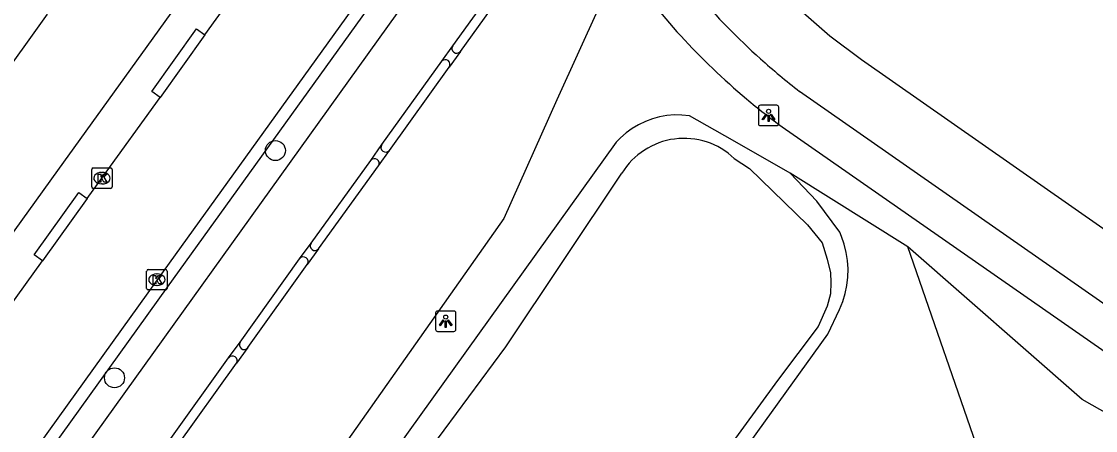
# Model space of a CAD drawing. Extents: x 158838 to 160074, y 386376 to 387776.
# Drawn here: x 159266.2 to 159318.9, y 386846.6 to 386866.7 of the extents above; entities that cross this region are included whole.
import ezdxf

# ---------------------------------------------------------------- set-up
doc = ezdxf.new("R2010")
doc.units = 0
for name, color, linetype in [('IMGEO_Berm_groen', 7, 'Continuous'), ('IMGEO_Boom', 7, 'Continuous'), ('IMGEO_Fietspad_gesloten', 7, 'Continuous'), ('IMGEO_Groenvoorziening', 7, 'Continuous'), ('IMGEO_Haag', 7, 'Continuous'), ('IMGEO_Kolk', 7, 'Continuous'), ('IMGEO_Lichtpunt', 7, 'Continuous'), ('IMGEO_Loofbos', 7, 'Continuous'), ('IMGEO_OVBaan_gesloten', 7, 'Continuous'), ('IMGEO_Pand', 7, 'Continuous'), ('IMGEO_Rijbaan_lokaal_gesloten', 7, 'Continuous'), ('IMGEO_Rijbaan_lokaal_open', 7, 'Continuous'), ('IMGEO_Voetpad_open', 7, 'Continuous'), ('IMGEO_Waterloop', 7, 'Continuous')]:
    doc.layers.add(name, color=color, linetype=linetype)

msp = doc.modelspace()

# ---------------------------------------------------------------- linework, layer by layer
at = {"layer": 'IMGEO_Berm_groen'}
for points in [[(159303.915, 386859.238), (159301.086, 386860.847), (159298.978, 386862.046), (159298.613, 386862.08), (159298.246, 386862.081), (159297.881, 386862.05), (159297.52, 386861.986), (159297.167, 386861.89), (159296.823, 386861.763), (159296.492, 386861.606), (159296.176, 386861.419), (159295.878, 386861.206), (159295.601, 386860.966), (159295.387, 386860.749), (159267.753, 386822.227)], [(159309.692, 386855.626), (159303.915, 386859.238)], [(159253.846, 386749.624), (159261.177, 386740.476), (159267.985, 386728.947), (159279.585, 386738.416), (159286.922, 386750), (159302.574, 386774.712), (159303.726, 386776.653), (159307.223, 386782.387), (159310.822, 386788.058), (159314.521, 386793.664), (159318.32, 386799.203), (159322.218, 386804.674), (159326.213, 386810.073), (159330.303, 386815.401), (159333.696, 386820.585), (159340.052, 386828.578), (159331.328, 386840.727), (159318.226, 386848.139), (159309.692, 386855.626)]]:
    msp.add_lwpolyline(points, dxfattribs=at)
at = {"layer": 'IMGEO_Boom'}
for centre in [(159278.689, 386860.338), (159270.803, 386849.208)]:
    msp.add_circle(centre, 0.489, dxfattribs=at)
at = {"layer": 'IMGEO_Fietspad_gesloten'}
for points in [[(159289.915, 386874.409), (159260.77, 386833.848)], [(159287.379, 386865.473), (159290.329, 386869.544)], [(159286.841, 386864.711), (159287.379, 386865.473)], [(159283.902, 386860.628), (159286.841, 386864.711)], [(159283.369, 386859.853), (159283.902, 386860.628)], [(159280.435, 386855.808), (159283.369, 386859.853)], [(159279.873, 386855.033), (159280.435, 386855.808)], [(159276.964, 386850.953), (159279.873, 386855.033)], [(159276.398, 386850.189), (159276.964, 386850.953)], [(159273.477, 386846.12), (159276.398, 386850.189)]]:
    msp.add_lwpolyline(points, dxfattribs=at)
at = {"layer": 'IMGEO_Groenvoorziening'}
msp.add_lwpolyline([(159277.779, 386812.449), (159305.768, 386851.337), (159306.341, 386852.561), (159306.494, 386852.939), (159306.613, 386853.329), (159306.696, 386853.728), (159306.743, 386854.133), (159306.754, 386854.541), (159306.729, 386854.948), (159306.667, 386855.351), (159306.57, 386855.747), (159306.437, 386856.133), (159306.352, 386856.334), (159305.229, 386857.867), (159303.915, 386859.238)], dxfattribs=at)
at = {"layer": 'IMGEO_Haag'}
msp.add_lwpolyline([(159288.864, 386875.168), (159286.673, 386872.099), (159273.392, 386853.651), (159260.53, 386835.762)], dxfattribs=at)
at = {"layer": 'IMGEO_Kolk'}
for p, q in [((159269.685, 386858.561), (159269.685, 386859.413)), ((159269.76, 386859.487), (159270.612, 386859.487)), ((159270.173, 386859.267), (159270.198, 386859.267)), ((159270.686, 386859.413), (159270.686, 386858.561)), ((159270.196, 386858.707), (159270.171, 386858.707)), ((159270.612, 386858.487), (159269.76, 386858.487)), ((159272.379, 386853.587), (159272.379, 386854.439)), ((159272.454, 386854.513), (159273.306, 386854.513)), ((159273.38, 386854.439), (159273.38, 386853.587)), ((159272.867, 386854.293), (159272.892, 386854.293)), ((159273.306, 386853.513), (159272.454, 386853.513)), ((159272.89, 386853.733), (159272.865, 386853.733))]:
    msp.add_line(p, q, dxfattribs=at)
for points in [[(159269.685, 386858.561), (159269.685, 386859.413)], [(159269.76, 386859.487), (159270.612, 386859.487)], [(159270.006, 386859.187), (159270.129, 386859.187), (159270.129, 386859.036), (159270.259, 386859.187), (159270.423, 386859.187), (159270.277, 386859.036), (159270.43, 386858.787), (159270.278, 386858.787), (159270.193, 386858.951), (159270.129, 386858.884), (159270.129, 386858.787), (159270.006, 386858.787), (159270.006, 386859.187)], [(159270.686, 386859.413), (159270.686, 386858.561)], [(159270.612, 386858.487), (159269.76, 386858.487)], [(159272.379, 386853.587), (159272.379, 386854.439)], [(159272.454, 386854.513), (159273.306, 386854.513)], [(159273.38, 386854.439), (159273.38, 386853.587)], [(159272.7, 386854.213), (159272.823, 386854.213), (159272.823, 386854.062), (159272.953, 386854.213), (159273.117, 386854.213), (159272.971, 386854.062), (159273.124, 386853.813), (159272.972, 386853.813), (159272.887, 386853.977), (159272.823, 386853.91), (159272.823, 386853.813), (159272.7, 386853.813), (159272.7, 386854.213)], [(159273.306, 386853.513), (159272.454, 386853.513)]]:
    msp.add_lwpolyline(points, dxfattribs=at)
for centre, start, end in [((159269.762, 386859.411), 91.552, 178.448), ((159269.762, 386859.411), 91.552, 178.448), ((159270.61, 386859.411), 1.552, 88.448), ((159270.61, 386859.411), 1.552, 88.448), ((159269.762, 386858.563), 181.552, 268.448), ((159269.762, 386858.563), 181.552, 268.448), ((159270.61, 386858.563), 271.552, 358.448), ((159270.61, 386858.563), 271.552, 358.448), ((159272.456, 386854.437), 91.552, 178.448), ((159272.456, 386854.437), 91.552, 178.448), ((159273.304, 386854.437), 1.552, 88.448), ((159273.304, 386854.437), 1.552, 88.448), ((159272.456, 386853.589), 181.552, 268.448), ((159272.456, 386853.589), 181.552, 268.448), ((159273.304, 386853.589), 271.552, 358.448), ((159273.304, 386853.589), 271.552, 358.448)]:
    msp.add_arc(centre, 0.0765, start, end, dxfattribs=at)
for centre, major_axis, ratio, start_param, end_param in [((159270.172, 386858.987), (-0.387, 0.002), 0.722429, 4.712389, 7.853982), ((159270.197, 386858.987), (-0.39, 0.002), 0.717154, 1.570796, 4.712389), ((159272.866, 386854.013), (-0.387, 0.002), 0.722429, 4.712389, 7.853982), ((159272.891, 386854.013), (-0.39, 0.002), 0.717154, 1.570796, 4.712389)]:
    msp.add_ellipse(centre, major_axis=major_axis, ratio=ratio, start_param=start_param, end_param=end_param, dxfattribs=at)
at = {"layer": 'IMGEO_Lichtpunt'}
for p, q in [((159302.362, 386862.462), (159302.362, 386861.655)), ((159302.362, 386862.462), (159302.362, 386861.655)), ((159303.264, 386862.557), (159302.456, 386862.557)), ((159303.264, 386862.557), (159302.456, 386862.557)), ((159303.358, 386861.655), (159303.358, 386862.462)), ((159303.358, 386861.655), (159303.358, 386862.462)), ((159302.456, 386861.561), (159303.264, 386861.561)), ((159302.456, 386861.561), (159303.264, 386861.561)), ((159286.538, 386852.383), (159286.538, 386851.576)), ((159286.538, 386852.383), (159286.538, 386851.576)), ((159287.44, 386852.478), (159286.632, 386852.478)), ((159287.44, 386852.478), (159286.632, 386852.478)), ((159287.534, 386851.576), (159287.534, 386852.383)), ((159287.534, 386851.576), (159287.534, 386852.383)), ((159286.632, 386851.482), (159287.44, 386851.482)), ((159286.632, 386851.482), (159287.44, 386851.482))]:
    msp.add_line(p, q, dxfattribs=at)
for points in [[(159302.736, 386862.126), (159302.775, 386862.098), (159302.587, 386861.836), (159302.549, 386861.863), (159302.736, 386862.126)], [(159302.838, 386862.078), (159302.885, 386862.078), (159302.885, 386861.756), (159302.838, 386861.756), (159302.838, 386862.078)], [(159302.948, 386862.098), (159302.986, 386862.125), (159303.173, 386861.863), (159303.134, 386861.835), (159302.948, 386862.098)], [(159286.912, 386852.047), (159286.951, 386852.019), (159286.763, 386851.757), (159286.725, 386851.784), (159286.912, 386852.047)], [(159287.014, 386851.999), (159287.061, 386851.999), (159287.061, 386851.677), (159287.014, 386851.677), (159287.014, 386851.999)], [(159287.124, 386852.019), (159287.162, 386852.046), (159287.349, 386851.784), (159287.31, 386851.756), (159287.124, 386852.019)]]:
    msp.add_lwpolyline(points, dxfattribs=at)
for centre in [(159302.861, 386862.26), (159287.037, 386852.181)]:
    msp.add_circle(centre, 0.0994, dxfattribs=at)
for centre, start, end in [((159302.456, 386862.462), 90, 180), ((159302.456, 386862.462), 90, 180), ((159303.264, 386862.462), 0, 90), ((159303.264, 386862.462), 0, 90), ((159302.456, 386861.655), 180, 270), ((159302.456, 386861.655), 180, 270), ((159303.264, 386861.655), 270, 0), ((159303.264, 386861.655), 270, 360), ((159286.632, 386852.383), 90, 180), ((159286.632, 386852.383), 90, 180), ((159287.44, 386852.383), 0, 90), ((159287.44, 386852.383), 0, 90), ((159286.632, 386851.576), 180, 270), ((159286.632, 386851.576), 180, 270), ((159287.44, 386851.576), 270, 0), ((159287.44, 386851.576), 270, 360)]:
    msp.add_arc(centre, 0.0946, start, end, dxfattribs=at)
at = {"layer": 'IMGEO_Loofbos'}
msp.add_lwpolyline([(159253.846, 386749.624), (159253.963, 386750), (159257.448, 386761.205), (159277.624, 386802.456), (159300.846, 386836.608), (159308.987, 386845.652), (159313.324, 386845.108), (159309.692, 386855.626)], dxfattribs=at)
at = {"layer": 'IMGEO_OVBaan_gesloten'}
for points in [[(159295.549, 386869.585), (159292.478, 386862.818), (159289.882, 386857.012), (159279.508, 386842.292), (159269.535, 386832.931), (159269.123, 386833.233)], [(159287.754, 386865.199), (159290.694, 386869.294)], [(159287.754, 386865.199), (159287.202, 386864.431)], [(159284.274, 386860.346), (159287.202, 386864.431)], [(159283.735, 386859.594), (159284.274, 386860.346)], [(159280.802, 386855.527), (159283.735, 386859.594)], [(159280.802, 386855.527), (159280.253, 386854.761)], [(159277.334, 386850.684), (159280.253, 386854.761)], [(159277.334, 386850.684), (159276.783, 386849.924)], [(159273.85, 386845.844), (159276.783, 386849.924)]]:
    msp.add_lwpolyline(points, dxfattribs=at)
at = {"layer": 'IMGEO_Pand'}
msp.add_lwpolyline([(159261.922, 386859.258), (159262.01, 386859.38), (159261.361, 386859.847), (159264.27, 386863.886), (159264.919, 386863.419), (159267.517, 386867.026)], dxfattribs=at)
at = {"layer": 'IMGEO_Rijbaan_lokaal_gesloten'}
for points in [[(159348.071, 386836.413), (159347.517, 386836.798), (159344.416, 386838.941), (159307.406, 386864.787), (159305.861, 386865.949), (159304.548, 386867.085), (159303.561, 386868.051), (159299.868, 386872.469), (159298.46, 386874.072)], [(159346.115, 386834.115), (159342.371, 386836.725), (159304.381, 386863.231)]]:
    msp.add_lwpolyline(points, dxfattribs=at)
for centre, radius, start, end in [((159326.022, 386891.059), 35.254, 213.5817, 228.0534), ((159326.684, 386891.888), 36.313, 228.152, 232.1081)]:
    msp.add_arc(centre, radius, start, end, dxfattribs=at)
at = {"layer": 'IMGEO_Rijbaan_lokaal_open'}
for points in [[(159231.305, 386794.999), (159233.189, 386795.661), (159234.033, 386796.005), (159234.842, 386796.423), (159235.611, 386796.912), (159236.333, 386797.468), (159237.003, 386798.086), (159237.614, 386798.761), (159238.163, 386799.488), (159238.645, 386800.261), (159238.66, 386800.288), (159239.618, 386802.301), (159249.891, 386821.241), (159250.502, 386822.26), (159256.377, 386831.036), (159260.043, 386836.113), (159272.905, 386854.001), (159286.185, 386872.449), (159287.428, 386874.189), (159288.379, 386875.519)], [(159275.231, 386866.006), (159278.555, 386870.621)], [(159275.231, 386866.006), (159273.043, 386862.945)], [(159269.468, 386857.987), (159270.183, 386858.987), (159273.043, 386862.945)], [(159269.468, 386857.987), (159267.27, 386854.94)], [(159263.922, 386850.301), (159267.27, 386854.94)]]:
    msp.add_lwpolyline(points, dxfattribs=at)
at = {"layer": 'IMGEO_Voetpad_open'}
for points in [[(159282.914, 386880.267), (159282.873, 386880.132), (159282.804, 386879.962), (159282.72, 386879.799), (159282.621, 386879.644), (159268.011, 386859.357), (159253.399, 386839.081)], [(159273.043, 386862.945), (159272.637, 386863.235), (159274.825, 386866.296), (159275.231, 386866.006)], [(159303.524, 386861.495), (159343.259, 386833.849)], [(159267.27, 386854.94), (159266.864, 386855.233), (159269.063, 386858.279), (159269.468, 386857.987)]]:
    msp.add_lwpolyline(points, dxfattribs=at)
for centre, radius, start, end in [((159324.094, 386889.382), 34.653, 215.1502, 229.9173), ((159287.571, 386865.342), 0.232, 145.8291, 321.8621), ((159287.015, 386864.562), 0.229, 324.9497, 139.4543), ((159324.436, 386889.815), 35.204, 229.945, 233.5578), ((159284.095, 386860.497), 0.234, 145.8591, 319.8119), ((159283.547, 386859.716), 0.224, 327.1414, 142.2883), ((159280.623, 386855.673), 0.231, 144.3717, 320.748), ((159280.061, 386854.894), 0.234, 325.2958, 143.5148), ((159277.152, 386850.823), 0.229, 145.276, 322.6876), ((159276.581, 386850.042), 0.234, 329.6869, 141.233)]:
    msp.add_arc(centre, radius, start, end, dxfattribs=at)
at = {"layer": 'IMGEO_Waterloop'}
for points in [[(159301.18, 386859.952), (159301.924, 386859.453)], [(159243.655, 386775.496), (159247.064, 386783.134), (159253.594, 386795.373), (159259.508, 386805.927), (159265.791, 386817.385), (159269.282, 386822.806), (159277.228, 386833.545), (159284.538, 386843.381), (159289.98, 386850.732), (159295.668, 386859.233)], [(159301.924, 386859.453), (159304.763, 386856.695), (159305.479, 386855.825), (159305.737, 386855.024), (159305.887, 386854.353), (159305.914, 386853.873), (159305.889, 386853.32), (159305.727, 386852.724), (159305.285, 386851.714), (159303.301, 386849.075), (159296.943, 386840.364)]]:
    msp.add_lwpolyline(points, dxfattribs=at)
msp.add_arc((159298.716, 386857.355), 3.58, 46.5033, 148.3604, dxfattribs=at)

doc.saveas('drawing.dxf')
